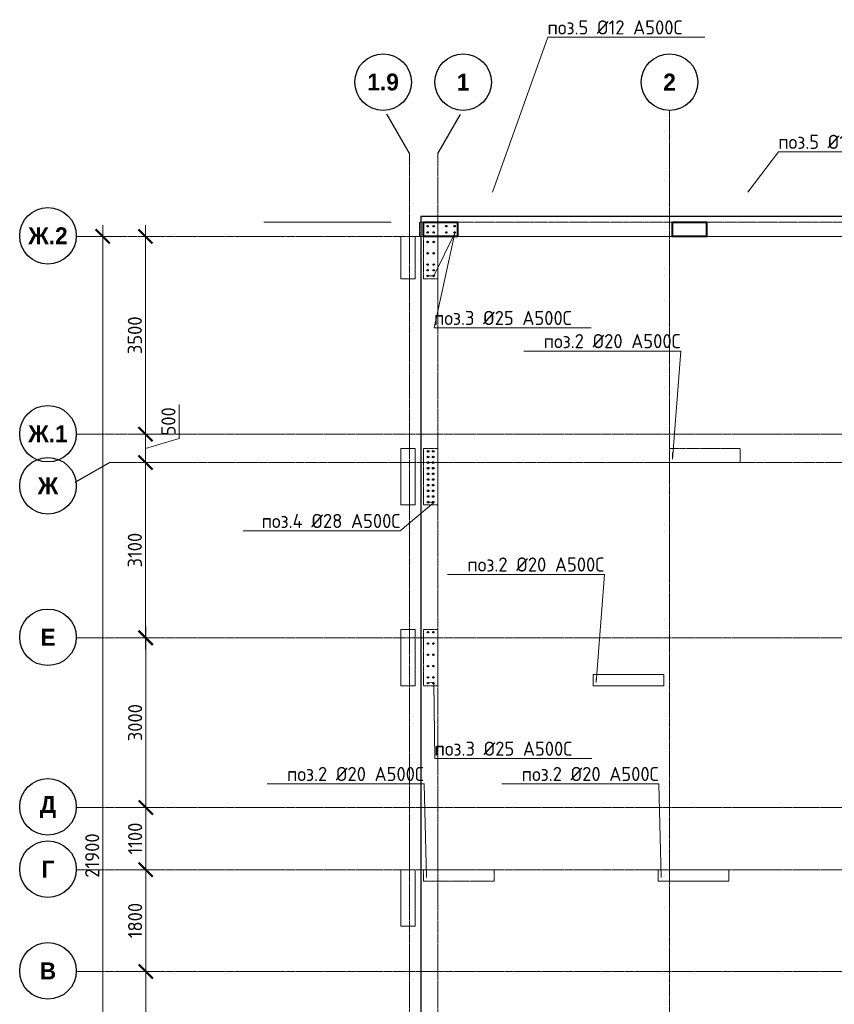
# Model space of a CAD drawing. Header units: millimetres. Extents: x 376598 to 1249954, y -318491 to -22134.
# Tile 349 of 444: x 918231 to 932635, y -104798 to -87386. Entities that reach past the tile are written whole.
import ezdxf
from ezdxf import colors
from ezdxf.entities.mleader import LeaderData, LeaderLine
from ezdxf.math import Vec2, Vec3

# ---------------------------------------------------------------- set-up
doc = ezdxf.new("R2010")
doc.units = ezdxf.units.MM
for name, pattern in [('01 Штриховая _4 мм_', [6, 3.5, -2.5]), ('______5', [1100, 800, -100, 100, -100]), ('HIDDEN2', [4.7625, 3.175, -1.5875]), ('осевая', [50.8, 31.75, -6.35, 6.35, -6.35])]:
    doc.linetypes.add(name, pattern=pattern)
for name, color, linetype, lineweight in [('0 Фундамент', 5, 'Continuous', 30), ('1 Стены', 3, 'Continuous', 30), ('Оси', 40, '______5', 18), ('подоснова', 151, 'Continuous', 5), ('РАЗМЕРЫ', 1, 'Continuous', 9), ('СТЕНЫ', 3, 'Continuous', 30)]:
    doc.layers.add(name, color=color, linetype=linetype, lineweight=lineweight)
doc.styles.add('Century Gothic', font='GOTHIC.TTF')
doc.styles.add('GOST-2.304_Type-B', font='GOST_Common.ttf')
doc.dimstyles.new('СПДС', dxfattribs={"dimscale": 100, "dimtxt": 2.5, "dimasz": 2.5, "dimexe": 1.25, "dimexo": 0, "dimtad": 1, "dimdec": 0, "dimtxsty": 'GOST-2.304_Type-B', "dimblk": 'ARCHTICK', "dimcen": 2.5, "dimdle": 2, "dimadec": 0, "dimazin": 2, "dimtfac": 0.75, "dimtdec": 0, "dimtmove": 1, "dimatfit": 3, "dimfxl": 1, "dimtolj": 1, "dimarcsym": 1})

# ---------------------------------------------------------------- blocks, each defined once
blk = doc.blocks.new('NSY101')
at = {"color": 0, "linetype": 'ByBlock', "lineweight": -2}
blk.add_circle((0, 0), 50, dxfattribs=at)
blk = doc.blocks.new('_ArchTick')
at = {"color": 0, "linetype": 'ByBlock', "const_width": 0.15}
blk.add_lwpolyline([(-0.5, -0.5), (0.5, 0.5)], dxfattribs=at)
blk = doc.blocks.new('*D1392')
at = {"layer": 'DEFPOINTS', "color": 0, "lineweight": 0, "transparency": 16777216}
for p in [(468532, -106495), (468907, -106495), (468658, -128395)]:
    blk.add_point(p, dxfattribs=at)
at = {"layer": 'РАЗМЕРЫ', "color": 0, "lineweight": -2, "transparency": 16777216}
for p, q in [((468532, -128595), (468532, -106295)), ((468907, -106495), (468407, -106495)), ((468658, -128395), (468407, -128395))]:
    blk.add_line(p, q, dxfattribs=at)
at = {"layer": 'РАЗМЕРЫ', "color": 0, "lineweight": -2, "transparency": 16777216, "xscale": 250, "yscale": 250, "zscale": 250}
for p, rotation in [((468532, -106495), 90), ((468532, -128395), 270)]:
    blk.add_blockref('_ArchTick', p, dxfattribs=dict(at, rotation=rotation))
at = {"layer": 'РАЗМЕРЫ', "color": 0, "transparency": 16777216, "insert": (468345, -117445), "char_height": 250, "attachment_point": 5, "rotation": 90, "style": 'GOST-2.304_Type-B'}
blk.add_mtext('\\A1;21900', dxfattribs=at)
blk = doc.blocks.new('*D1396')
at = {"layer": 'DEFPOINTS', "color": 0, "lineweight": 0, "transparency": 16777216}
for p in [(468934, -119495), (469292, -119495), (468934, -121995)]:
    blk.add_point(p, dxfattribs=at)
at = {"layer": 'РАЗМЕРЫ', "color": 0, "lineweight": -2, "transparency": 16777216}
for p, q in [((469292, -122195), (469292, -119295)), ((468934, -119495), (469417, -119495)), ((468934, -121995), (469417, -121995))]:
    blk.add_line(p, q, dxfattribs=at)
at = {"layer": 'РАЗМЕРЫ', "color": 0, "lineweight": -2, "transparency": 16777216, "xscale": 250, "yscale": 250, "zscale": 250}
for p, rotation in [((469292, -119495), 90), ((469292, -121995), 270)]:
    blk.add_blockref('_ArchTick', p, dxfattribs=dict(at, rotation=rotation))
at = {"layer": 'РАЗМЕРЫ', "color": 0, "transparency": 16777216, "insert": (469104, -120745), "char_height": 250, "attachment_point": 5, "rotation": 90, "style": 'GOST-2.304_Type-B'}
blk.add_mtext('\\A1;2500', dxfattribs=at)
blk = doc.blocks.new('*D1397')
at = {"layer": 'DEFPOINTS', "color": 0, "lineweight": 0, "transparency": 16777216}
for p in [(468934, -117695), (469292, -117695), (468934, -119495)]:
    blk.add_point(p, dxfattribs=at)
at = {"layer": 'РАЗМЕРЫ', "color": 0, "lineweight": -2, "transparency": 16777216}
for p, q in [((469292, -119695), (469292, -117495)), ((468934, -117695), (469417, -117695)), ((468934, -119495), (469417, -119495))]:
    blk.add_line(p, q, dxfattribs=at)
at = {"layer": 'РАЗМЕРЫ', "color": 0, "lineweight": -2, "transparency": 16777216, "xscale": 250, "yscale": 250, "zscale": 250}
for p, rotation in [((469292, -117695), 90), ((469292, -119495), 270)]:
    blk.add_blockref('_ArchTick', p, dxfattribs=dict(at, rotation=rotation))
at = {"layer": 'РАЗМЕРЫ', "color": 0, "transparency": 16777216, "insert": (469104, -118595), "char_height": 250, "attachment_point": 5, "rotation": 90, "style": 'GOST-2.304_Type-B'}
blk.add_mtext('\\A1;1800', dxfattribs=at)
blk = doc.blocks.new('*D1398')
at = {"layer": 'DEFPOINTS', "color": 0, "lineweight": 0, "transparency": 16777216}
for p in [(468934, -116595), (469292, -116595), (468934, -117695)]:
    blk.add_point(p, dxfattribs=at)
at = {"layer": 'РАЗМЕРЫ', "color": 0, "lineweight": -2, "transparency": 16777216}
for p, q in [((469292, -117895), (469292, -116395)), ((468934, -116595), (469417, -116595)), ((468934, -117695), (469417, -117695))]:
    blk.add_line(p, q, dxfattribs=at)
at = {"layer": 'РАЗМЕРЫ', "color": 0, "lineweight": -2, "transparency": 16777216, "xscale": 250, "yscale": 250, "zscale": 250}
for p, rotation in [((469292, -116595), 90), ((469292, -117695), 270)]:
    blk.add_blockref('_ArchTick', p, dxfattribs=dict(at, rotation=rotation))
at = {"layer": 'РАЗМЕРЫ', "color": 0, "transparency": 16777216, "insert": (469104, -117145), "char_height": 250, "attachment_point": 5, "rotation": 90, "style": 'GOST-2.304_Type-B'}
blk.add_mtext('\\A1;1100', dxfattribs=at)
blk = doc.blocks.new('*D1399')
at = {"layer": 'DEFPOINTS', "color": 0, "lineweight": 0, "transparency": 16777216}
for p in [(468934, -113595), (469292, -113595), (468934, -116595)]:
    blk.add_point(p, dxfattribs=at)
at = {"layer": 'РАЗМЕРЫ', "color": 0, "lineweight": -2, "transparency": 16777216}
for p, q in [((469292, -116795), (469292, -113395)), ((468934, -113595), (469417, -113595)), ((468934, -116595), (469417, -116595))]:
    blk.add_line(p, q, dxfattribs=at)
at = {"layer": 'РАЗМЕРЫ', "color": 0, "lineweight": -2, "transparency": 16777216, "xscale": 250, "yscale": 250, "zscale": 250}
for p, rotation in [((469292, -113595), 90), ((469292, -116595), 270)]:
    blk.add_blockref('_ArchTick', p, dxfattribs=dict(at, rotation=rotation))
at = {"layer": 'РАЗМЕРЫ', "color": 0, "transparency": 16777216, "insert": (469104, -115095), "char_height": 250, "attachment_point": 5, "rotation": 90, "style": 'GOST-2.304_Type-B'}
blk.add_mtext('\\A1;3000', dxfattribs=at)
blk = doc.blocks.new('*D1400')
at = {"layer": 'DEFPOINTS', "color": 0, "lineweight": 0, "transparency": 16777216}
for p in [(469190, -110495), (469287, -110495), (468934, -113595)]:
    blk.add_point(p, dxfattribs=at)
at = {"layer": 'РАЗМЕРЫ', "color": 0, "lineweight": -2, "transparency": 16777216}
for p, q in [((469287, -113795), (469287, -110295)), ((469190, -110495), (469412, -110495)), ((468934, -113595), (469412, -113595))]:
    blk.add_line(p, q, dxfattribs=at)
at = {"layer": 'РАЗМЕРЫ', "color": 0, "lineweight": -2, "transparency": 16777216, "xscale": 250, "yscale": 250, "zscale": 250}
for p, rotation in [((469287, -110495), 90), ((469287, -113595), 270)]:
    blk.add_blockref('_ArchTick', p, dxfattribs=dict(at, rotation=rotation))
at = {"layer": 'РАЗМЕРЫ', "color": 0, "transparency": 16777216, "insert": (469099, -112045), "char_height": 250, "attachment_point": 5, "rotation": 90, "style": 'GOST-2.304_Type-B'}
blk.add_mtext('\\A1;3100', dxfattribs=at)
blk = doc.blocks.new('*D1401')
at = {"layer": 'DEFPOINTS', "color": 0, "lineweight": 0, "transparency": 16777216}
for p in [(469045, -109995), (469287, -109995), (469190, -110495)]:
    blk.add_point(p, dxfattribs=at)
at = {"layer": 'РАЗМЕРЫ', "color": 0, "lineweight": -2, "transparency": 16777216}
for p, q in [((469881, -110067), (469881, -109467)), ((469287, -110695), (469287, -109795)), ((469045, -109995), (469412, -109995)), ((469287, -110245), (469881, -110067)), ((469190, -110495), (469412, -110495))]:
    blk.add_line(p, q, dxfattribs=at)
at = {"layer": 'РАЗМЕРЫ', "color": 0, "lineweight": -2, "transparency": 16777216, "xscale": 250, "yscale": 250, "zscale": 250}
for p, rotation in [((469287, -109995), 90), ((469287, -110495), 270)]:
    blk.add_blockref('_ArchTick', p, dxfattribs=dict(at, rotation=rotation))
at = {"layer": 'РАЗМЕРЫ', "color": 0, "transparency": 16777216, "insert": (469693, -109767), "char_height": 250, "attachment_point": 5, "rotation": 90, "style": 'GOST-2.304_Type-B'}
blk.add_mtext('\\A1;500', dxfattribs=at)
blk = doc.blocks.new('*D1402')
at = {"layer": 'DEFPOINTS', "color": 0, "lineweight": 0, "transparency": 16777216}
for p in [(469176, -106495), (469287, -106495), (469045, -109995)]:
    blk.add_point(p, dxfattribs=at)
at = {"layer": 'РАЗМЕРЫ', "color": 0, "lineweight": -2, "transparency": 16777216}
for p, q in [((469287, -110195), (469287, -106295)), ((469176, -106495), (469412, -106495)), ((469045, -109995), (469412, -109995))]:
    blk.add_line(p, q, dxfattribs=at)
at = {"layer": 'РАЗМЕРЫ', "color": 0, "lineweight": -2, "transparency": 16777216, "xscale": 250, "yscale": 250, "zscale": 250}
for p, rotation in [((469287, -106495), 90), ((469287, -109995), 270)]:
    blk.add_blockref('_ArchTick', p, dxfattribs=dict(at, rotation=rotation))
at = {"layer": 'РАЗМЕРЫ', "color": 0, "transparency": 16777216, "insert": (469099, -108245), "char_height": 250, "attachment_point": 5, "rotation": 90, "style": 'GOST-2.304_Type-B'}
blk.add_mtext('\\A1;3500', dxfattribs=at)
blk = doc.blocks.new('стены тп')
at = {"layer": '1 Стены', "color": 252, "linetype": 'HIDDEN2', "lineweight": 0, "true_color": 0x939598}
for p, q in [((909391, -187276), (862266, -187276)), ((862266, -187526), (862266, -187276)), ((862266, -187526), (862341, -187526)), ((862341, -187526), (862341, -188276)), ((862591, -188276), (862591, -187526)), ((862591, -187526), (889390, -187526)), ((862341, -188276), (862591, -188276)), ((862591, -191276), (862341, -191276)), ((862341, -191276), (862341, -192276)), ((862591, -192276), (862591, -191276)), ((867940, -191276), (866691, -191276)), ((866691, -191276), (866691, -191526)), ((867940, -191526), (867940, -191276)), ((866691, -191526), (867940, -191526)), ((862341, -192276), (862591, -192276)), ((862591, -194476), (862341, -194476)), ((862341, -194476), (862341, -195476)), ((862591, -195476), (862591, -194476)), ((866591, -195276), (865341, -195276)), ((865341, -195276), (865341, -195476)), ((866591, -195476), (866591, -195276)), ((862341, -195476), (862591, -195476)), ((865341, -195476), (866591, -195476)), ((863591, -198726), (862341, -198726)), ((862341, -198726), (862341, -198926)), ((863591, -198926), (863591, -198726)), ((867741, -198726), (866491, -198726)), ((866491, -198726), (866491, -198926)), ((867741, -198926), (867741, -198726)), ((862341, -198926), (863591, -198926)), ((866491, -198926), (867741, -198926))]:
    blk.add_line(p, q, dxfattribs=at)
blk = doc.blocks.new('_None')
blk = doc.blocks.new('стены  тп')
at = {"layer": 'СТЕНЫ', "color": 251, "linetype": '01 Штриховая _4 мм_', "lineweight": 0, "true_color": 0x636466}
for p, q in [((589762, -316376, 3100), (542387, -316376, 3100)), ((542387, -316626, 3100), (542387, -316376, 3100)), ((542387, -316626, 3100), (542462, -316626, 3100)), ((542462, -316626, 3100), (542462, -317376, 3100)), ((542712, -317376, 3100), (542712, -316626, 3100)), ((542712, -316626, 3100), (569512, -316626, 3100)), ((542462, -317376, 3100), (542712, -317376, 3100)), ((542712, -320376, 3100), (542462, -320376, 3100)), ((542462, -320376, 3100), (542462, -321376, 3100)), ((542712, -321376, 3100), (542712, -320376, 3100)), ((548062, -320376, 3100), (546812, -320376, 3100)), ((546812, -320376, 3100), (546812, -320626, 3100)), ((548062, -320626, 3100), (548062, -320376, 3100)), ((546812, -320626, 3100), (548062, -320626, 3100)), ((542462, -321376, 3100), (542712, -321376, 3100)), ((542712, -323576, 3100), (542462, -323576, 3100)), ((542462, -323576, 3100), (542462, -324576, 3100)), ((542712, -324576, 3100), (542712, -323576, 3100)), ((546712, -324376, 3100), (545462, -324376, 3100)), ((545462, -324376, 3100), (545462, -324576, 3100)), ((546712, -324576, 3100), (546712, -324376, 3100)), ((542462, -324576, 3100), (542712, -324576, 3100)), ((545462, -324576, 3100), (546712, -324576, 3100)), ((543712, -327826, 3100), (542462, -327826, 3100)), ((542462, -327826, 3100), (542462, -328026, 3100)), ((543712, -328026, 3100), (543712, -327826, 3100)), ((547862, -327826, 3100), (546612, -327826, 3100)), ((546612, -327826, 3100), (546612, -328026, 3100)), ((547862, -328026, 3100), (547862, -327826, 3100)), ((542462, -328026, 3100), (543712, -328026, 3100)), ((546612, -328026, 3100), (547862, -328026, 3100))]:
    blk.add_line(p, q, dxfattribs=at)
blk = doc.blocks.new('оси 2.2-2.3')
at = {"layer": 'Оси', "color": 16, "linetype": '______5', "lineweight": 25, "transparency": 33554687}
for p, q in [((473954.9, -105027.5), (473518.8, -104272.1)), ((474454.9, -105027.5), (474891.1, -104272.1)), ((468653.8, -110495.4), (468038.2, -110850.8))]:
    blk.add_line(p, q, dxfattribs=at)
at = {"layer": 'Оси', "color": 16, "linetype": 'осевая', "lineweight": 0, "transparency": 33554687}
for p, q in [((478554.9, -104267.9), (478554.9, -134893.5)), ((473954.9, -105027.5), (473954.9, -134138.1)), ((474454.9, -105027.5), (474454.9, -134138.1)), ((468076.3, -106495.4), (524372.9, -106495.4)), ((468076.3, -109995.4), (524372.9, -109995.4)), ((468653.8, -110495.4), (523696.4, -110495.4)), ((468076.3, -113595.4), (524372.9, -113595.4)), ((468076.3, -116595.4), (524372.9, -116595.4)), ((468076.3, -117695.4), (524372.9, -117695.4)), ((468076.3, -119495.4), (524372.9, -119495.4))]:
    blk.add_line(p, q, dxfattribs=at)
at = {"layer": 'Оси', "color": 16, "linetype": 'Continuous', "lineweight": 25, "transparency": 33554687, "xscale": 9.999999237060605, "yscale": 9.999999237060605, "zscale": 9.999999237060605}
for p in [(473488.8, -103767.9), (474904.4, -103767.9), (478554.4, -103767.9), (467562.7, -106485.2), (467562.7, -109985.2), (467562.7, -110905.2), (467562.7, -113585.2), (467562.7, -116585.2), (467562.7, -117685.2), (467562.7, -119485.2)]:
    blk.add_blockref('NSY101', p, dxfattribs=at)
at = {"layer": 'Оси', "color": 16, "linetype": 'Continuous', "lineweight": 25, "transparency": 33554687, "char_height": 300, "attachment_point": 5, "style": 'Century Gothic'}
for s, insert, width in [('\\A1;{\\fCentury Gothic|i0|b1;\\H300.000000;\\W1.000000;\\C16;1.9}\\P', (473488.8, -103767.9), 735), ('\\A1;{\\fCentury Gothic|i0|b1;\\H300.000000;\\W1.000000;\\C16;1}\\P', (474904.4, -103767.9), 385), ('\\A1;{\\fCentury Gothic|i0|b1;\\H300.000000;\\W1.000000;\\C16;2}\\P', (478554.4, -103767.9), 385), ('\\A1;{\\fCentury Gothic|i0|b1;\\H300.000000;\\W1.000000;\\C16;Ж.2}\\P', (467562.7, -106485.2), 890), ('\\A1;{\\fCentury Gothic|i0|b1;\\H300.000000;\\W1.000000;\\C16;Ж.1}\\P', (467562.7, -109985.2), 890), ('\\A1;{\\fCentury Gothic|i0|b1;\\H300.000000;\\W1.000000;\\C16;Ж}\\P', (467562.7, -110905.2), 540), ('\\A1;{\\fCentury Gothic|i0|b1;\\H300.000000;\\W1.000000;\\C16;Е}\\P', (467562.7, -113585.2), 365), ('\\A1;{\\fCentury Gothic|i0|b1;\\H300.000000;\\W1.000000;\\C16;Д}\\P', (467562.7, -116585.2), 470), ('\\A1;{\\fCentury Gothic|i0|b1;\\H300.000000;\\W1.000000;\\C16;Г}\\P', (467562.7, -117685.2), 345), ('\\A1;{\\fCentury Gothic|i0|b1;\\H300.000000;\\W1.000000;\\C16;В}\\P', (467562.7, -119485.2), 390)]:
    blk.add_mtext(s, dxfattribs=dict(at, insert=insert, width=width))
at = {"layer": 'РАЗМЕРЫ', "color": 1}
for base, p1, p2, picture, middle in [((468532.1, -106495.4), (468657.9, -128395.4), (468907, -106495.4), '*D1392', (468344.6, -117445.4)), ((469287, -106495.4), (469045.2, -109995.4), (469175.6, -106495.4), '*D1402', (469099.5, -108245.4)), ((469287, -109995.4), (469190, -110495.4), (469045.2, -109995.4), '*D1401', (469693.2, -110004.7)), ((469287, -110495.4), (468934.1, -113595.4), (469190, -110495.4), '*D1400', (469099.5, -112045.4)), ((469291.8, -113595.4), (468934.1, -116595.4), (468934.1, -113595.4), '*D1399', (469104.3, -115095.4)), ((469291.8, -116595.4), (468934.1, -117695.4), (468934.1, -116595.4), '*D1398', (469104.3, -117145.4)), ((469291.8, -117695.4), (468934.1, -119495.4), (468934.1, -117695.4), '*D1397', (469104.3, -118595.4)), ((469291.8, -119495.4), (468934.1, -121995.4), (468934.1, -119495.4), '*D1396', (469104.3, -120745.4))]:
    dim = blk.add_linear_dim(base=base, p1=p1, p2=p2, angle=90, dimstyle='СПДС', dxfattribs=at)
    dim.commit()
    dim.dimension.update_dxf_attribs({"geometry": picture, "text_midpoint": middle})

msp = doc.modelspace()

# ---------------------------------------------------------------- linework, layer by layer
at = {"color": 1, "lineweight": 40}
for points in [[(925372.7, -90967.2), (925972.7, -90967.2), (925972.7, -91217.2), (925372.7, -91217.2)], [(929772.7, -90967.2), (930372.7, -90967.2), (930372.7, -91217.2), (929772.7, -91217.2)]]:
    msp.add_lwpolyline(points, close=True, dxfattribs=at)
at = {"layer": '0 Фундамент'}
msp.add_lwpolyline([(925322.7, -90867.2), (925322.7, -115047.2), (932672.7, -115047.2), (932672.7, -115047.2), (945172.7, -115047.2), (945172.7, -115047.2), (947522.7, -115047.2), (947522.7, -115047.2), (972972.7, -115047.2), (972972.7, -110967.2), (974452.7, -110967.2), (974452.7, -102367.2), (972972.7, -102367.2), (972972.7, -90867.2), (925322.7, -90867.2)], dxfattribs=at)
at = {"layer": '1 Стены', "color": 252, "lineweight": 0, "true_color": 0x939598}
for p, q in [((922747.9, -90967.2), (922547.9, -90967.2)), ((924597.9, -90967.2), (922747.9, -90967.2)), ((924797.9, -90967.2), (924597.9, -90967.2)), ((924972.9, -91217.2), (924972.9, -91967.2)), ((925222.9, -91217.2), (952422.7, -91217.2)), ((925222.9, -91967.2), (925222.9, -91217.2)), ((924972.9, -91967.2), (925222.9, -91967.2)), ((925222.9, -94967.2), (924972.9, -94967.2)), ((924972.9, -94967.2), (924972.9, -95967.2)), ((925222.9, -95967.2), (925222.9, -94967.2)), ((924972.9, -95967.2), (925222.9, -95967.2)), ((925222.9, -98167.2), (924972.9, -98167.2)), ((924972.9, -98167.2), (924972.9, -99167.2)), ((925222.9, -99167.2), (925222.9, -98167.2)), ((928373, -98967.2, -360), (929623, -98967.2, -360)), ((928373, -99167.2, -360), (928373, -98967.2, -360)), ((929623, -98967.2, -360), (929623, -99167.2, -360)), ((924972.9, -99167.2), (925222.9, -99167.2)), ((929623, -99167.2, -360), (928373, -99167.2, -360)), ((924972.9, -102417.2), (924972.9, -103417.2)), ((925222.9, -102417.2), (924972.9, -102417.2)), ((925222.9, -103417.2), (925222.9, -102417.2)), ((929523, -102617.2, -360), (929523, -102417.2, -360)), ((929523, -102417.2, -360), (930773, -102417.2, -360)), ((930773, -102617.2, -360), (929523, -102617.2, -360)), ((924972.9, -103417.2), (925222.9, -103417.2))]:
    msp.add_line(p, q, dxfattribs=at)
at = {"layer": 'Оси', "color": 16, "linetype": '______5', "lineweight": 25, "transparency": 33554687}
for p, q in [((925122.9, -89749.4), (924686.7, -88993.9)), ((925622.9, -89749.4), (926059, -88993.9))]:
    msp.add_line(p, q, dxfattribs=at)
at = {"layer": 'РАЗМЕРЫ', "color": 1, "elevation": -360}
msp.add_lwpolyline([(929523, -102417.2), (930773, -102417.2), (930773, -102617.2), (929523, -102617.2)], close=True, dxfattribs=at)
at = {"layer": 'РАЗМЕРЫ', "color": 1, "linetype": 'Continuous', "lineweight": 30}
for centre in [(925442.7, -91037.2), (925553.1, -91037.2), (925772.7, -91037.1), (925773, -91036.9), (925922.7, -91037.1), (925923, -91036.9), (925442.7, -91147.2), (925553.1, -91147.2), (925773, -91147.2), (925923, -91147.2), (925442.7, -91316.9, -360), (925553.1, -91316.9, -360), (925442.7, -91516.9, -360), (925553.1, -91516.9, -360), (925442.7, -91716.9, -360), (925553.1, -91716.9, -360), (925442.7, -91817.2), (925442.7, -91917.2), (925553, -91817.2), (925553, -91917.2), (925447.9, -98217.2), (925547.9, -98217.2), (925447.9, -98417.2), (925547.9, -98417.2), (925447.9, -98617.2), (925547.9, -98617.2), (925447.9, -98817.2), (925547.9, -98817.2), (925447.9, -99017.2), (925547.9, -99017.2), (925447.9, -99117.2), (925547.9, -99117.2)]:
    msp.add_circle(centre, 12.5, dxfattribs=at)
at = {"layer": 'РАЗМЕРЫ', "color": 5, "linetype": 'Continuous', "lineweight": 30}
for centre in [(925452.9, -95017.2), (925542.9, -95017.2), (925452.9, -95117.2), (925452.9, -95217.2), (925542.9, -95117.2), (925542.9, -95217.2), (925452.9, -95317.2), (925452.9, -95417.2), (925542.9, -95317.2), (925542.9, -95417.2), (925452.9, -95517.2), (925542.9, -95517.2), (925452.9, -95617.2), (925452.9, -95717.2), (925542.9, -95617.2), (925542.9, -95717.2), (925452.9, -95817.2), (925452.9, -95917.2), (925542.9, -95817.2), (925542.9, -95917.2)]:
    msp.add_circle(centre, 14, dxfattribs=at)

# ---------------------------------------------------------------- block references
at = {"layer": 'Оси', "color": 16, "linetype": 'Continuous', "lineweight": 25, "transparency": 33554687, "xscale": 9.999999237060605, "yscale": 9.999999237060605, "zscale": 9.999999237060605}
for p in [(924656.7, -88489.7), (926072.3, -88489.8), (929722.3, -88489.8)]:
    msp.add_blockref('NSY101', p, dxfattribs=at)
at = {"layer": 'РАЗМЕРЫ', "color": 1}
for name, p in [('оси 2.2-2.3', (451168, 15278.1)), ('стены тп', (63032.3, 96308.4))]:
    msp.add_blockref(name, p, dxfattribs=at)
at = {"layer": 'РАЗМЕРЫ'}
msp.add_blockref('стены  тп', (382910.6, 225408.5, -3100), dxfattribs=at)

# ---------------------------------------------------------------- texts
at = {"layer": 'Оси', "color": 16, "linetype": 'Continuous', "lineweight": 25, "transparency": 33554687, "char_height": 300, "attachment_point": 5, "style": 'Century Gothic'}
for s, insert, width in [('\\A1;{\\fCentury Gothic|i0|b1;\\H300.000000;\\W1.000000;\\C16;1.9}\\P', (924656.7, -88489.7), 735), ('\\A1;{\\fCentury Gothic|i0|b1;\\H300.000000;\\W1.000000;\\C16;1}\\P', (926072.3, -88489.8), 385), ('\\A1;{\\fCentury Gothic|i0|b1;\\H300.000000;\\W1.000000;\\C16;2}\\P', (929722.3, -88489.8), 385)]:
    msp.add_mtext(s, dxfattribs=dict(at, insert=insert, width=width))

# ---------------------------------------------------------------- leaders
at = {"layer": 'подоснова', "color": 4, "ltscale": 0.3}
ml = msp.add_multileader_mtext('Standard', dxfattribs=at)
ml.set_content('{\\C2;поз.5 %%C12 А500С }', color=4, style='GOST-2.304_Type-B')
ml.set_leader_properties(color=256, linetype='ByLayer', lineweight=15)
ml.set_arrow_properties(name='NONE')
ml.build(insert=Vec2(0, 0))
ml.multileader.update_dxf_attribs({"text_left_attachment_type": 6, "text_right_attachment_type": 6, "dogleg_length": 0.1, "arrow_head_size": 18})
ctx = ml.context
ctx.base_point, ctx.char_height, ctx.arrow_head_size, ctx.landing_gap_size, ctx.plane_origin = Vec3(927571, -87697.2), 250, 18, 20, Vec3(938270.9, -89358.3)
ctx.left_attachment, ctx.right_attachment, ctx.text_align_type = 6, 6, 1
notes = []
notes.append((ctx, [(1, (1, 1, 0), (927570.9, -87697.2), (1, 0), 0.1, [(0, [(926592.9, -90437.1)], 0, [])])]))
ctx.mtext.insert, ctx.mtext.width, ctx.mtext.alignment, ctx.mtext.flow_direction = Vec3(928757.8, -87397.2), 4075.871, 2, 5
ml = msp.add_multileader_mtext('Standard', dxfattribs=at)
ml.set_content('{\\C2;поз.5 %%C12 А500С }', color=4, style='GOST-2.304_Type-B')
ml.set_leader_properties(color=256, linetype='ByLayer', lineweight=15)
ml.set_arrow_properties(name='NONE')
ml.build(insert=Vec2(0, 0))
ml.multileader.update_dxf_attribs({"text_left_attachment_type": 6, "text_right_attachment_type": 6, "dogleg_length": 0.1, "arrow_head_size": 18})
ctx = ml.context
ctx.base_point, ctx.char_height, ctx.arrow_head_size, ctx.landing_gap_size, ctx.plane_origin = Vec3(931651.4, -89720.8), 250, 18, 20, Vec3(942787, -89358.3)
ctx.left_attachment, ctx.right_attachment, ctx.text_align_type = 6, 6, 1
notes.append((ctx, [(1, (1, 1, 0), (931651.3, -89720.8), (1, 0), 0.1, [(0, [(931109.1, -90437.1)], 0, [])])]))
ctx.mtext.insert, ctx.mtext.width, ctx.mtext.alignment, ctx.mtext.flow_direction = Vec3(932838.3, -89420.8), 4075.871, 2, 5
ml = msp.add_multileader_mtext('Standard', dxfattribs=at)
ml.set_content('{\\C2;поз.3 %%C25 А500С }', color=4, style='GOST-2.304_Type-B')
ml.set_leader_properties(color=256, linetype='ByLayer', lineweight=15)
ml.set_arrow_properties(name='NONE')
ml.build(insert=Vec2(0, 0))
ml.multileader.update_dxf_attribs({"text_left_attachment_type": 6, "text_right_attachment_type": 6, "dogleg_length": 0.1, "arrow_head_size": 18})
ctx = ml.context
ctx.base_point, ctx.char_height, ctx.arrow_head_size, ctx.landing_gap_size, ctx.plane_origin = Vec3(925562.5, -92835.4), 250, 18, 20, Vec3(930602.2, -92816.7)
ctx.left_attachment, ctx.right_attachment, ctx.text_align_type = 6, 6, 1
notes.append((ctx, [(1, (1, 1, 0), (925562.4, -92835.4), (1, 0), 0.1, [(2, [(925442.7, -91917.2), (925553, -91917.2), (925923, -91159.7)], 0, [])])]))
ctx.mtext.insert, ctx.mtext.width, ctx.mtext.alignment, ctx.mtext.flow_direction = Vec3(926774.4, -92535.4), 4075.871, 2, 5
ml = msp.add_multileader_mtext('Standard', dxfattribs=at)
ml.set_content('{\\C2;поз.2 %%C20 А500С }', color=4, style='GOST-2.304_Type-B')
ml.set_leader_properties(color=256, linetype='ByLayer', lineweight=15)
ml.set_arrow_properties(name='NONE')
ml.build(insert=Vec2(0, 0))
ml.multileader.update_dxf_attribs({"text_left_attachment_type": 6, "text_right_attachment_type": 6, "dogleg_length": 0.1, "arrow_head_size": 18})
ctx = ml.context
ctx.base_point, ctx.char_height, ctx.arrow_head_size, ctx.landing_gap_size, ctx.plane_origin = Vec3(927495.6, -93245.3, 360), 250, 18, 20, Vec3(934801, -92538.9, 360)
ctx.left_attachment, ctx.right_attachment, ctx.text_align_type = 6, 6, 1
notes.append((ctx, [(0, (1, 1, 0), (929919.4, -93245.3, 360), (-1, 0), 0.1, [(1, [(929772.7, -95037.2, 360), (929772.7, -95155.2, 360)], 0, [])])]))
ctx.mtext.insert, ctx.mtext.width, ctx.mtext.alignment, ctx.mtext.flow_direction = Vec3(928707.4, -92945.3, 360), 4075.871, 2, 5
ml = msp.add_multileader_mtext('Standard', dxfattribs=at)
ml.set_content('{\\C2;поз.4 %%C28 А500С }', color=4, style='GOST-2.304_Type-B')
ml.set_leader_properties(color=256, linetype='ByLayer', lineweight=15)
ml.set_arrow_properties(name='NONE')
ml.build(insert=Vec2(0, 0))
ml.multileader.update_dxf_attribs({"text_left_attachment_type": 6, "text_right_attachment_type": 6, "dogleg_length": 0.1, "arrow_head_size": 18})
ctx = ml.context
ctx.base_point, ctx.char_height, ctx.arrow_head_size, ctx.landing_gap_size, ctx.plane_origin = Vec3(922511.1, -96425.1, 360), 250, 18, 20, Vec3(930634.1, -96674.5, 360)
ctx.left_attachment, ctx.right_attachment, ctx.text_align_type = 6, 6, 1
notes.append((ctx, [(0, (1, 1, 0), (924959.9, -96425.1, 360), (-1, 0), 0.1, [(1, [(925447.9, -95917.2, 360), (925547.9, -95931.2, 360)], 0, [])])]))
ctx.mtext.insert, ctx.mtext.width, ctx.mtext.alignment, ctx.mtext.flow_direction = Vec3(923735.4, -96125.1, 360), 4075.871, 2, 5
ml = msp.add_multileader_mtext('Standard', dxfattribs=at)
ml.set_content('{\\C2;поз.2 %%C20 А500С }', color=4, style='GOST-2.304_Type-B')
ml.set_leader_properties(color=256, linetype='ByLayer', lineweight=15)
ml.set_arrow_properties(name='NONE')
ml.build(insert=Vec2(0, 0))
ml.multileader.update_dxf_attribs({"text_left_attachment_type": 6, "text_right_attachment_type": 6, "dogleg_length": 0.1, "arrow_head_size": 18})
ctx = ml.context
ctx.base_point, ctx.char_height, ctx.arrow_head_size, ctx.landing_gap_size, ctx.plane_origin = Vec3(926145.7, -97195.3, 360), 250, 18, 20, Vec3(933451.1, -96488.9, 360)
ctx.left_attachment, ctx.right_attachment, ctx.text_align_type = 6, 6, 1
notes.append((ctx, [(0, (1, 1, 0), (928569.5, -97195.3, 360), (-1, 0), 0.1, [(1, [(928424.2, -99044.8, 360), (928422.9, -99105.2, 360)], 0, [])])]))
ctx.mtext.insert, ctx.mtext.width, ctx.mtext.alignment, ctx.mtext.flow_direction = Vec3(927357.6, -96895.3, 360), 4075.871, 2, 5
ml = msp.add_multileader_mtext('Standard', dxfattribs=at)
ml.set_content('{\\C2;поз.3 %%C25 А500С }', color=4, style='GOST-2.304_Type-B')
ml.set_leader_properties(color=256, linetype='ByLayer', lineweight=15)
ml.set_arrow_properties(name='NONE')
ml.build(insert=Vec2(0, 0))
ml.multileader.update_dxf_attribs({"text_left_attachment_type": 6, "text_right_attachment_type": 6, "dogleg_length": 0.1, "arrow_head_size": 18})
ctx = ml.context
ctx.base_point, ctx.char_height, ctx.arrow_head_size, ctx.landing_gap_size, ctx.plane_origin = Vec3(925572, -100452), 250, 18, 20, Vec3(930611.7, -100433.3)
ctx.left_attachment, ctx.right_attachment, ctx.text_align_type = 6, 6, 1
notes.append((ctx, [(1, (1, 1, 0), (925571.9, -100452), (1, 0), 0.1, [(1, [(925441.1, -99108.9), (925553.3, -99111.4)], 0, [])])]))
ctx.mtext.insert, ctx.mtext.width, ctx.mtext.alignment, ctx.mtext.flow_direction = Vec3(926783.8, -100152), 4075.871, 2, 5
ml = msp.add_multileader_mtext('Standard', dxfattribs=at)
ml.set_content('{\\C2;поз.2 %%C20 А500С }', color=4, style='GOST-2.304_Type-B')
ml.set_leader_properties(color=256, linetype='ByLayer', lineweight=15)
ml.set_arrow_properties(name='NONE')
ml.build(insert=Vec2(0, 0))
ml.multileader.update_dxf_attribs({"text_left_attachment_type": 6, "text_right_attachment_type": 6, "dogleg_length": 0.1, "arrow_head_size": 18})
ctx = ml.context
ctx.base_point, ctx.char_height, ctx.arrow_head_size, ctx.landing_gap_size, ctx.plane_origin = Vec3(922956.7, -100899.7, 360), 250, 18, 20, Vec3(930451.1, -99938.9, 360)
ctx.left_attachment, ctx.right_attachment, ctx.text_align_type = 6, 6, 1
notes.append((ctx, [(0, (1, 1, 0), (925380.5, -100899.7, 360), (-1, 0), 0.1, [(1, [(925424.2, -102494.8, 360), (925422.9, -102555.2, 360)], 0, [])])]))
ctx.mtext.insert, ctx.mtext.width, ctx.mtext.alignment, ctx.mtext.flow_direction = Vec3(924168.5, -100599.7, 360), 4075.871, 2, 5
ml = msp.add_multileader_mtext('Standard', dxfattribs=at)
ml.set_content('{\\C2;поз.2 %%C20 А500С }', color=4, style='GOST-2.304_Type-B')
ml.set_leader_properties(color=256, linetype='ByLayer', lineweight=15)
ml.set_arrow_properties(name='NONE')
ml.build(insert=Vec2(0, 0))
ml.multileader.update_dxf_attribs({"text_left_attachment_type": 6, "text_right_attachment_type": 6, "dogleg_length": 0.1, "arrow_head_size": 18})
ctx = ml.context
ctx.base_point, ctx.char_height, ctx.arrow_head_size, ctx.landing_gap_size, ctx.plane_origin = Vec3(927106.8, -100899.7), 250, 18, 20, Vec3(934601.3, -99938.9)
ctx.left_attachment, ctx.right_attachment, ctx.text_align_type = 6, 6, 1
notes.append((ctx, [(0, (1, 1, 0), (929530.6, -100899.7), (-1, 0), 0.1, [(1, [(929574.3, -102494.8), (929573, -102555.2)], 0, [])])]))
ctx.mtext.insert, ctx.mtext.width, ctx.mtext.alignment, ctx.mtext.flow_direction = Vec3(928318.7, -100599.7), 4075.871, 2, 5
for ctx, leaders in notes:
    for number, flags, end, landing, length, lines in leaders:
        leader = LeaderData()
        leader.index, (leader.has_last_leader_line, leader.has_dogleg_vector, leader.attachment_direction) = number, flags
        leader.last_leader_point, leader.dogleg_vector, leader.dogleg_length = Vec3(end), Vec3(landing), length
        for number, points, colour, breaks in lines:
            line = LeaderLine()
            line.index, line.vertices, line.color, line.breaks = number, Vec3.list(points), colors.encode_raw_color(colour), breaks
            leader.lines.append(line)
        ctx.leaders.append(leader)

doc.saveas('drawing.dxf')
